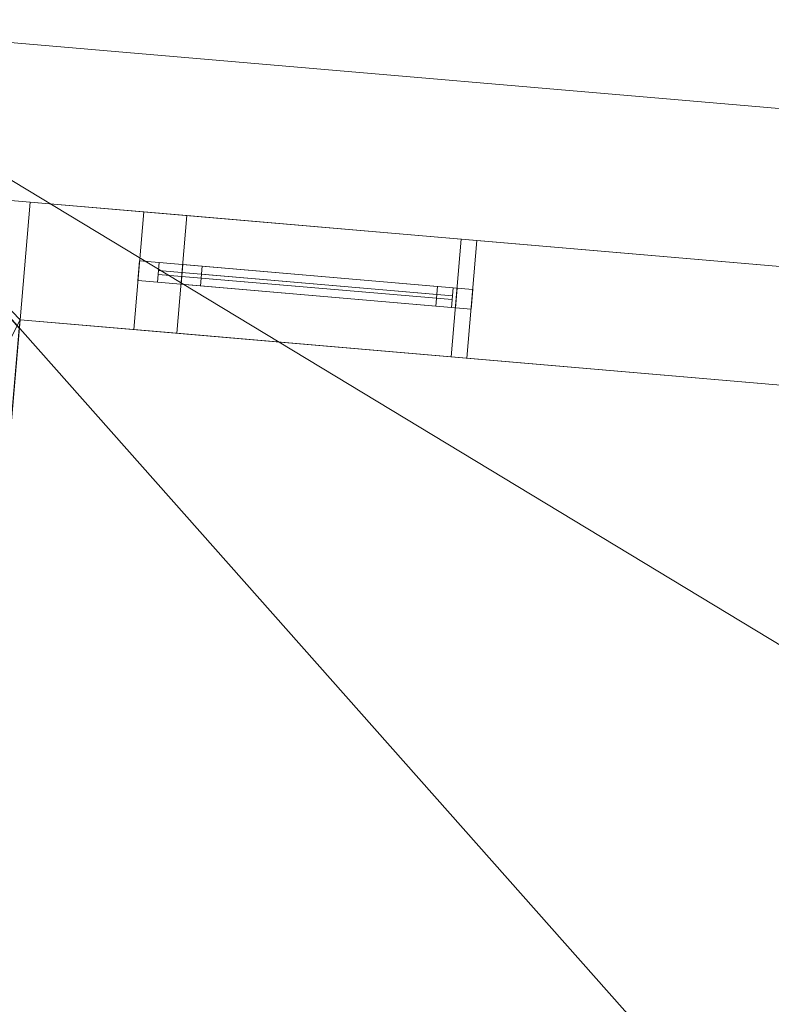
# Model space of a CAD drawing. Header units: millimetres. Extents: x -430348 to -225823, y -86243 to 5084.
# Tile 487 of 656: x -386026 to -384115, y 350 to 2852. Entities that reach past the tile are written whole.
import ezdxf

# ---------------------------------------------------------------- set-up
doc = ezdxf.new("R2010")
doc.units = ezdxf.units.MM
for name, color, linetype, lineweight in [('A-GLAZ-CURT', 52, 'Continuous', 9), ('A-GLAZ-CWMG', 51, 'Continuous', 9), ('A-ROOF', 132, 'Continuous', 9), ('A-WALL', 113, 'Continuous', 9)]:
    doc.layers.add(name, color=color, linetype=linetype, lineweight=lineweight)

# ---------------------------------------------------------------- blocks, each defined once
blk = doc.blocks.new('System Panel - Glazed-518603-_3D_ Copy 1')
at = {"layer": 'A-GLAZ-CURT', "transparency": 33554471}
mesh = blk.add_polyface(dxfattribs=at)
corners = [(-300, 5), (-300, 5, 725), (300, 5, 725), (300, 5)]
mesh.append_faces([[corners[k] for k in face] for face in [(1, 2, 3, 0)]])
mesh = blk.add_polyface(dxfattribs=at)
corners = [(300, -5), (-300, -5), (-300, 5), (300, 5)]
mesh.append_faces([[corners[k] for k in face] for face in [(0, 1, 2, 3)]])
mesh = blk.add_polyface(dxfattribs=at)
corners = [(-300, -5, 725), (300, -5, 725), (300, 5, 725), (-300, 5, 725)]
mesh.append_faces([[corners[k] for k in face] for face in [(0, 1, 2, 3)]])
mesh = blk.add_polyface(dxfattribs=at)
corners = [(-300, -5), (-300, -5, 725), (-300, 5, 725), (-300, 5)]
mesh.append_faces([[corners[k] for k in face] for face in [(0, 1, 2, 3)]])
mesh = blk.add_polyface(dxfattribs=at)
corners = [(300, -5, 725), (300, -5), (300, 5), (300, 5, 725)]
mesh.append_faces([[corners[k] for k in face] for face in [(0, 1, 2, 3)]])
mesh = blk.add_polyface(dxfattribs=at)
corners = [(-300, -5), (300, -5), (300, -5, 725), (-300, -5, 725)]
mesh.append_faces([[corners[k] for k in face] for face in [(2, 3, 0, 1)]])
blk = doc.blocks.new('Rectangular Mullion - 50mm x 50mm-353377-_3D_ Copy 1')
at = {"layer": 'A-GLAZ-CWMG'}
mesh = blk.add_polyface(dxfattribs=at)
corners = [(0, 25), (-50, 25), (-50, -25), (0, -25)]
mesh.append_faces([[corners[k] for k in face] for face in [(2, 3, 0, 1)]])
mesh = blk.add_polyface(dxfattribs=at)
corners = [(-50, 25), (0, 25), (0, 25, -500), (-50, 25, -500)]
mesh.append_faces([[corners[k] for k in face] for face in [(3, 0, 1, 2)]])
mesh = blk.add_polyface(dxfattribs=at)
corners = [(-50, -25), (-50, 25), (-50, 25, -500), (-50, -25, -500)]
mesh.append_faces([[corners[k] for k in face] for face in [(0, 1, 2, 3)]])
mesh = blk.add_polyface(dxfattribs=at)
corners = [(0, 25), (0, -25), (0, -25, -500), (0, 25, -500)]
mesh.append_faces([[corners[k] for k in face] for face in [(0, 1, 2, 3)]])
mesh = blk.add_polyface(dxfattribs=at)
corners = [(0, -25), (-50, -25), (-50, -25, -500), (0, -25, -500)]
mesh.append_faces([[corners[k] for k in face] for face in [(3, 0, 1, 2)]])
blk = doc.blocks.new('Rectangular Mullion - 50mm x 50mm-293980-_3D_ Copy 1')
at = {"layer": 'A-GLAZ-CWMG'}
mesh = blk.add_polyface(dxfattribs=at)
corners = [(0, 25), (-50, 25), (-50, -25), (0, -25)]
mesh.append_faces([[corners[k] for k in face] for face in [(3, 0, 1, 2)]])
mesh = blk.add_polyface(dxfattribs=at)
corners = [(0, 25, -600), (0, -25, -600), (-50, -25, -600), (-50, 25, -600)]
mesh.append_faces([[corners[k] for k in face] for face in [(3, 0, 1, 2)]])
mesh = blk.add_polyface(dxfattribs=at)
corners = [(-50, 25), (0, 25), (0, 25, -600), (-50, 25, -600)]
mesh.append_faces([[corners[k] for k in face] for face in [(0, 1, 2, 3)]])
mesh = blk.add_polyface(dxfattribs=at)
corners = [(-50, -25), (-50, 25), (-50, 25, -600), (-50, -25, -600)]
mesh.append_faces([[corners[k] for k in face] for face in [(3, 0, 1, 2)]])
mesh = blk.add_polyface(dxfattribs=at)
corners = [(0, 25), (0, -25), (0, -25, -600), (0, 25, -600)]
mesh.append_faces([[corners[k] for k in face] for face in [(3, 0, 1, 2)]])
mesh = blk.add_polyface(dxfattribs=at)
corners = [(0, -25), (-50, -25), (-50, -25, -600), (0, -25, -600)]
mesh.append_faces([[corners[k] for k in face] for face in [(0, 1, 2, 3)]])
blk = doc.blocks.new('Rectangular Mullion - 50mm x 50mm-284557-_3D_ Copy 1')
at = {"layer": 'A-GLAZ-CWMG'}
mesh = blk.add_polyface(dxfattribs=at)
corners = [(0, 25), (-50, 25), (-50, -25), (0, -25)]
mesh.append_faces([[corners[k] for k in face] for face in [(3, 0, 1, 2)]])
mesh = blk.add_polyface(dxfattribs=at)
corners = [(-50, 25), (0, 25), (0, 25, -800), (-50, 25, -800)]
mesh.append_faces([[corners[k] for k in face] for face in [(0, 1, 2, 3)]])
mesh = blk.add_polyface(dxfattribs=at)
corners = [(-50, -25), (-50, 25), (-50, 25, -800), (-50, -25, -800)]
mesh.append_faces([[corners[k] for k in face] for face in [(0, 1, 2, 3)]])
mesh = blk.add_polyface(dxfattribs=at)
corners = [(0, 25), (0, -25), (0, -25, -800), (0, 25, -800)]
mesh.append_faces([[corners[k] for k in face] for face in [(0, 1, 2, 3)]])
mesh = blk.add_polyface(dxfattribs=at)
corners = [(0, -25), (-50, -25), (-50, -25, -800), (0, -25, -800)]
mesh.append_faces([[corners[k] for k in face] for face in [(0, 1, 2, 3)]])
blk = doc.blocks.new('Rectangular Mullion - 50mm x 50mm-293846-_3D_ Copy 1')
at = {"layer": 'A-GLAZ-CWMG'}
mesh = blk.add_polyface(dxfattribs=at)
corners = [(0, 25), (-50, 25), (-50, -25), (0, -25)]
mesh.append_faces([[corners[k] for k in face] for face in [(3, 0, 1, 2)]])
mesh = blk.add_polyface(dxfattribs=at)
corners = [(0, 25, -600), (0, -25, -600), (-50, -25, -600), (-50, 25, -600)]
mesh.append_faces([[corners[k] for k in face] for face in [(3, 0, 1, 2)]])
mesh = blk.add_polyface(dxfattribs=at)
corners = [(-50, 25), (0, 25), (0, 25, -600), (-50, 25, -600)]
mesh.append_faces([[corners[k] for k in face] for face in [(0, 1, 2, 3)]])
mesh = blk.add_polyface(dxfattribs=at)
corners = [(-50, -25), (-50, 25), (-50, 25, -600), (-50, -25, -600)]
mesh.append_faces([[corners[k] for k in face] for face in [(3, 0, 1, 2)]])
mesh = blk.add_polyface(dxfattribs=at)
corners = [(0, 25), (0, -25), (0, -25, -600), (0, 25, -600)]
mesh.append_faces([[corners[k] for k in face] for face in [(3, 0, 1, 2)]])
mesh = blk.add_polyface(dxfattribs=at)
corners = [(0, -25), (-50, -25), (-50, -25, -600), (0, -25, -600)]
mesh.append_faces([[corners[k] for k in face] for face in [(0, 1, 2, 3)]])
blk = doc.blocks.new('System Panel - door 4-518604-_3D_ Copy 1')
at = {"layer": 'A-GLAZ-CURT'}
mesh = blk.add_polyface(dxfattribs=at)
corners = [(-375, 5), (-375, 5, 2025), (375, 5, 2025), (375, 5)]
mesh.append_faces([[corners[k] for k in face] for face in [(2, 3, 0, 1)]])
mesh = blk.add_polyface(dxfattribs=at)
corners = [(375, -5), (-375, -5), (-375, 5), (375, 5)]
mesh.append_faces([[corners[k] for k in face] for face in [(3, 0, 1, 2)]])
mesh = blk.add_polyface(dxfattribs=at)
corners = [(-375, -5, 2025), (375, -5, 2025), (375, 5, 2025), (-375, 5, 2025)]
mesh.append_faces([[corners[k] for k in face] for face in [(3, 0, 1, 2)]])
mesh = blk.add_polyface(dxfattribs=at)
corners = [(-375, -5), (-375, -5, 2025), (-375, 5, 2025), (-375, 5)]
mesh.append_faces([[corners[k] for k in face] for face in [(0, 1, 2, 3)]])
mesh = blk.add_polyface(dxfattribs=at)
corners = [(375, -5, 2025), (375, -5), (375, 5), (375, 5, 2025)]
mesh.append_faces([[corners[k] for k in face] for face in [(0, 1, 2, 3)]])
mesh = blk.add_polyface(dxfattribs=at)
corners = [(-375, -5), (375, -5), (375, -5, 2025), (-375, -5, 2025)]
mesh.append_faces([[corners[k] for k in face] for face in [(3, 0, 1, 2)]])
blk = doc.blocks.new('Rectangular Mullion - 50mm x 50mm-353502-_3D_ Copy 1')
at = {"layer": 'A-GLAZ-CWMG'}
mesh = blk.add_polyface(dxfattribs=at)
corners = [(0, 25), (-50, 25), (-50, -25), (0, -25)]
mesh.append_faces([[corners[k] for k in face] for face in [(2, 3, 0, 1)]])
mesh = blk.add_polyface(dxfattribs=at)
corners = [(-50, 25), (0, 25), (0, 25, -200), (-50, 25, -200)]
mesh.append_faces([[corners[k] for k in face] for face in [(0, 1, 2, 3)]])
mesh = blk.add_polyface(dxfattribs=at)
corners = [(-50, -25), (-50, 25), (-50, 25, -200), (-50, -25, -200)]
mesh.append_faces([[corners[k] for k in face] for face in [(3, 0, 1, 2)]])
mesh = blk.add_polyface(dxfattribs=at)
corners = [(0, 25), (0, -25), (0, -25, -200), (0, 25, -200)]
mesh.append_faces([[corners[k] for k in face] for face in [(3, 0, 1, 2)]])
mesh = blk.add_polyface(dxfattribs=at)
corners = [(0, -25), (-50, -25), (-50, -25, -200), (0, -25, -200)]
mesh.append_faces([[corners[k] for k in face] for face in [(0, 1, 2, 3)]])
blk = doc.blocks.new('Rectangular Mullion - 50mm x 50mm-285748-_3D_ Copy 1')
at = {"layer": 'A-GLAZ-CWMG'}
mesh = blk.add_polyface(dxfattribs=at)
corners = [(0, 25), (-50, 25), (-50, -25), (0, -25)]
mesh.append_faces([[corners[k] for k in face] for face in [(3, 0, 1, 2)]])
mesh = blk.add_polyface(dxfattribs=at)
corners = [(0, 25, -750), (0, -25, -750), (-50, -25, -750), (-50, 25, -750)]
mesh.append_faces([[corners[k] for k in face] for face in [(3, 0, 1, 2)]])
mesh = blk.add_polyface(dxfattribs=at)
corners = [(-50, 25), (0, 25), (0, 25, -750), (-50, 25, -750)]
mesh.append_faces([[corners[k] for k in face] for face in [(0, 1, 2, 3)]])
mesh = blk.add_polyface(dxfattribs=at)
corners = [(-50, -25), (-50, 25), (-50, 25, -750), (-50, -25, -750)]
mesh.append_faces([[corners[k] for k in face] for face in [(0, 1, 2, 3)]])
mesh = blk.add_polyface(dxfattribs=at)
corners = [(0, 25), (0, -25), (0, -25, -750), (0, 25, -750)]
mesh.append_faces([[corners[k] for k in face] for face in [(0, 1, 2, 3)]])
mesh = blk.add_polyface(dxfattribs=at)
corners = [(0, -25), (-50, -25), (-50, -25, -750), (0, -25, -750)]
mesh.append_faces([[corners[k] for k in face] for face in [(0, 1, 2, 3)]])
blk = doc.blocks.new('Rectangular Mullion - 50mm x 50mm-518605-_3D_ Copy 1')
at = {"layer": 'A-GLAZ-CWMG'}
mesh = blk.add_polyface(dxfattribs=at)
corners = [(0, 25), (-50, 25), (-50, -25), (0, -25)]
mesh.append_faces([[corners[k] for k in face] for face in [(2, 3, 0, 1)]])
mesh = blk.add_polyface(dxfattribs=at)
corners = [(-50, 25), (0, 25), (0, 25, -2100), (-50, 25, -2100)]
mesh.append_faces([[corners[k] for k in face] for face in [(0, 1, 2, 3)]])
mesh = blk.add_polyface(dxfattribs=at)
corners = [(-50, -25), (-50, 25), (-50, 25, -2100), (-50, -25, -2100)]
mesh.append_faces([[corners[k] for k in face] for face in [(0, 1, 2, 3)]])
mesh = blk.add_polyface(dxfattribs=at)
corners = [(0, 25), (0, -25), (0, -25, -2100), (0, 25, -2100)]
mesh.append_faces([[corners[k] for k in face] for face in [(0, 1, 2, 3)]])
mesh = blk.add_polyface(dxfattribs=at)
corners = [(0, -25), (-50, -25), (-50, -25, -2100), (0, -25, -2100)]
mesh.append_faces([[corners[k] for k in face] for face in [(0, 1, 2, 3)]])
blk = doc.blocks.new('Rectangular Mullion - 50mm x 50mm-285749-_3D_ Copy 1')
at = {"layer": 'A-GLAZ-CWMG'}
mesh = blk.add_polyface(dxfattribs=at)
corners = [(0, 25), (-50, 25), (-50, -25), (0, -25)]
mesh.append_faces([[corners[k] for k in face] for face in [(2, 3, 0, 1)]])
mesh = blk.add_polyface(dxfattribs=at)
corners = [(0, 25, -750), (0, -25, -750), (-50, -25, -750), (-50, 25, -750)]
mesh.append_faces([[corners[k] for k in face] for face in [(0, 1, 2, 3)]])
mesh = blk.add_polyface(dxfattribs=at)
corners = [(-50, 25), (0, 25), (0, 25, -750), (-50, 25, -750)]
mesh.append_faces([[corners[k] for k in face] for face in [(0, 1, 2, 3)]])
mesh = blk.add_polyface(dxfattribs=at)
corners = [(-50, -25), (-50, 25), (-50, 25, -750), (-50, -25, -750)]
mesh.append_faces([[corners[k] for k in face] for face in [(0, 1, 2, 3)]])
mesh = blk.add_polyface(dxfattribs=at)
corners = [(0, 25), (0, -25), (0, -25, -750), (0, 25, -750)]
mesh.append_faces([[corners[k] for k in face] for face in [(0, 1, 2, 3)]])
mesh = blk.add_polyface(dxfattribs=at)
corners = [(0, -25), (-50, -25), (-50, -25, -750), (0, -25, -750)]
mesh.append_faces([[corners[k] for k in face] for face in [(0, 1, 2, 3)]])
blk = doc.blocks.new('System Panel - Glazed-518606-_3D_ Copy 1')
at = {"layer": 'A-GLAZ-CURT', "transparency": 33554471}
mesh = blk.add_polyface(dxfattribs=at)
corners = [(-375, 5), (-375, 5, 125), (375, 5, 125), (375, 5)]
mesh.append_faces([[corners[k] for k in face] for face in [(2, 3, 0, 1)]])
mesh = blk.add_polyface(dxfattribs=at)
corners = [(375, -5), (-375, -5), (-375, 5), (375, 5)]
mesh.append_faces([[corners[k] for k in face] for face in [(3, 0, 1, 2)]])
mesh = blk.add_polyface(dxfattribs=at)
corners = [(-375, -5, 125), (375, -5, 125), (375, 5, 125), (-375, 5, 125)]
mesh.append_faces([[corners[k] for k in face] for face in [(3, 0, 1, 2)]])
mesh = blk.add_polyface(dxfattribs=at)
corners = [(-375, -5), (-375, -5, 125), (-375, 5, 125), (-375, 5)]
mesh.append_faces([[corners[k] for k in face] for face in [(0, 1, 2, 3)]])
mesh = blk.add_polyface(dxfattribs=at)
corners = [(375, -5, 125), (375, -5), (375, 5), (375, 5, 125)]
mesh.append_faces([[corners[k] for k in face] for face in [(0, 1, 2, 3)]])
mesh = blk.add_polyface(dxfattribs=at)
corners = [(-375, -5), (375, -5), (375, -5, 125), (-375, -5, 125)]
mesh.append_faces([[corners[k] for k in face] for face in [(3, 0, 1, 2)]])
blk = doc.blocks.new('Rectangular Mullion - 50mm x 50mm-518607-_3D_ Copy 1')
at = {"layer": 'A-GLAZ-CWMG'}
mesh = blk.add_polyface(dxfattribs=at)
corners = [(0, 25, -2100), (0, -25, -2100), (-50, -25, -2100), (-50, 25, -2100)]
mesh.append_faces([[corners[k] for k in face] for face in [(0, 1, 2, 3)]])
mesh = blk.add_polyface(dxfattribs=at)
corners = [(-50, 25), (0, 25), (0, 25, -2100), (-50, 25, -2100)]
mesh.append_faces([[corners[k] for k in face] for face in [(0, 1, 2, 3)]])
mesh = blk.add_polyface(dxfattribs=at)
corners = [(-50, -25), (-50, 25), (-50, 25, -2100), (-50, -25, -2100)]
mesh.append_faces([[corners[k] for k in face] for face in [(0, 1, 2, 3)]])
mesh = blk.add_polyface(dxfattribs=at)
corners = [(0, 25), (0, -25), (0, -25, -2100), (0, 25, -2100)]
mesh.append_faces([[corners[k] for k in face] for face in [(0, 1, 2, 3)]])
mesh = blk.add_polyface(dxfattribs=at)
corners = [(0, -25), (-50, -25), (-50, -25, -2100), (0, -25, -2100)]
mesh.append_faces([[corners[k] for k in face] for face in [(0, 1, 2, 3)]])
blk = doc.blocks.new('Rectangular Mullion - 50mm x 50mm-353504-_3D_ Copy 1')
at = {"layer": 'A-GLAZ-CWMG'}
mesh = blk.add_polyface(dxfattribs=at)
corners = [(0, 25, -200), (0, -25, -200), (-50, -25, -200), (-50, 25, -200)]
mesh.append_faces([[corners[k] for k in face] for face in [(3, 0, 1, 2)]])
mesh = blk.add_polyface(dxfattribs=at)
corners = [(-50, 25), (0, 25), (0, 25, -200), (-50, 25, -200)]
mesh.append_faces([[corners[k] for k in face] for face in [(0, 1, 2, 3)]])
mesh = blk.add_polyface(dxfattribs=at)
corners = [(-50, -25), (-50, 25), (-50, 25, -200), (-50, -25, -200)]
mesh.append_faces([[corners[k] for k in face] for face in [(0, 1, 2, 3)]])
mesh = blk.add_polyface(dxfattribs=at)
corners = [(0, 25), (0, -25), (0, -25, -200), (0, 25, -200)]
mesh.append_faces([[corners[k] for k in face] for face in [(0, 1, 2, 3)]])
mesh = blk.add_polyface(dxfattribs=at)
corners = [(0, -25), (-50, -25), (-50, -25, -200), (0, -25, -200)]
mesh.append_faces([[corners[k] for k in face] for face in [(0, 1, 2, 3)]])
blk = doc.blocks.new('Rectangular Mullion - 50mm x 50mm-285750-_3D_ Copy 1')
at = {"layer": 'A-GLAZ-CWMG'}
mesh = blk.add_polyface(dxfattribs=at)
corners = [(25, 25), (-25, 25), (-25, -25), (25, -25)]
mesh.append_faces([[corners[k] for k in face] for face in [(2, 3, 0, 1)]])
mesh = blk.add_polyface(dxfattribs=at)
corners = [(25, 25, -750), (25, -25, -750), (-25, -25, -750), (-25, 25, -750)]
mesh.append_faces([[corners[k] for k in face] for face in [(0, 1, 2, 3)]])
mesh = blk.add_polyface(dxfattribs=at)
corners = [(-25, 25), (25, 25), (25, 25, -750), (-25, 25, -750)]
mesh.append_faces([[corners[k] for k in face] for face in [(0, 1, 2, 3)]])
mesh = blk.add_polyface(dxfattribs=at)
corners = [(-25, -25), (-25, 25), (-25, 25, -750), (-25, -25, -750)]
mesh.append_faces([[corners[k] for k in face] for face in [(0, 1, 2, 3)]])
mesh = blk.add_polyface(dxfattribs=at)
corners = [(25, 25), (25, -25), (25, -25, -750), (25, 25, -750)]
mesh.append_faces([[corners[k] for k in face] for face in [(0, 1, 2, 3)]])
mesh = blk.add_polyface(dxfattribs=at)
corners = [(25, -25), (-25, -25), (-25, -25, -750), (25, -25, -750)]
mesh.append_faces([[corners[k] for k in face] for face in [(0, 1, 2, 3)]])
blk = doc.blocks.new('System Panel - Glazed-440074-_3D_ Copy 1')
at = {"layer": 'A-GLAZ-CURT', "transparency": 33554471}
mesh = blk.add_polyface(dxfattribs=at)
corners = [(-300, 5), (-300, 5, 425), (300, 5, 425), (300, 5)]
mesh.append_faces([[corners[k] for k in face] for face in [(2, 3, 0, 1)]])
mesh = blk.add_polyface(dxfattribs=at)
corners = [(300, -5), (-300, -5), (-300, 5), (300, 5)]
mesh.append_faces([[corners[k] for k in face] for face in [(3, 0, 1, 2)]])
mesh = blk.add_polyface(dxfattribs=at)
corners = [(-300, -5, 425), (300, -5, 425), (300, 5, 425), (-300, 5, 425)]
mesh.append_faces([[corners[k] for k in face] for face in [(3, 0, 1, 2)]])
mesh = blk.add_polyface(dxfattribs=at)
corners = [(-300, -5), (-300, -5, 425), (-300, 5, 425), (-300, 5)]
mesh.append_faces([[corners[k] for k in face] for face in [(0, 1, 2, 3)]])
mesh = blk.add_polyface(dxfattribs=at)
corners = [(300, -5, 425), (300, -5), (300, 5), (300, 5, 425)]
mesh.append_faces([[corners[k] for k in face] for face in [(0, 1, 2, 3)]])
mesh = blk.add_polyface(dxfattribs=at)
corners = [(-300, -5), (300, -5), (300, -5, 425), (-300, -5, 425)]
mesh.append_faces([[corners[k] for k in face] for face in [(3, 0, 1, 2)]])
blk = doc.blocks.new('Rectangular Mullion - 50mm x 50mm-263192-_3D_ Copy 1')
at = {"layer": 'A-GLAZ-CWMG'}
mesh = blk.add_polyface(dxfattribs=at)
corners = [(0, 25, -800), (0, -25, -800), (-50, -25, -800), (-50, 25, -800)]
mesh.append_faces([[corners[k] for k in face] for face in [(0, 1, 2, 3)]])
mesh = blk.add_polyface(dxfattribs=at)
corners = [(-50, 25), (0, 25), (0, 25, -800), (-50, 25, -800)]
mesh.append_faces([[corners[k] for k in face] for face in [(0, 1, 2, 3)]])
mesh = blk.add_polyface(dxfattribs=at)
corners = [(-50, -25), (-50, 25), (-50, 25, -800), (-50, -25, -800)]
mesh.append_faces([[corners[k] for k in face] for face in [(0, 1, 2, 3)]])
mesh = blk.add_polyface(dxfattribs=at)
corners = [(0, 25), (0, -25), (0, -25, -800), (0, 25, -800)]
mesh.append_faces([[corners[k] for k in face] for face in [(0, 1, 2, 3)]])
mesh = blk.add_polyface(dxfattribs=at)
corners = [(0, -25), (-50, -25), (-50, -25, -800), (0, -25, -800)]
mesh.append_faces([[corners[k] for k in face] for face in [(0, 1, 2, 3)]])
blk = doc.blocks.new('Rectangular Mullion - 50mm x 50mm-353384-_3D_ Copy 1')
at = {"layer": 'A-GLAZ-CWMG'}
mesh = blk.add_polyface(dxfattribs=at)
corners = [(0, 25, -500), (0, -25, -500), (-50, -25, -500), (-50, 25, -500)]
mesh.append_faces([[corners[k] for k in face] for face in [(0, 1, 2, 3)]])
mesh = blk.add_polyface(dxfattribs=at)
corners = [(-50, 25), (0, 25), (0, 25, -500), (-50, 25, -500)]
mesh.append_faces([[corners[k] for k in face] for face in [(3, 0, 1, 2)]])
mesh = blk.add_polyface(dxfattribs=at)
corners = [(-50, -25), (-50, 25), (-50, 25, -500), (-50, -25, -500)]
mesh.append_faces([[corners[k] for k in face] for face in [(3, 0, 1, 2)]])
mesh = blk.add_polyface(dxfattribs=at)
corners = [(0, 25), (0, -25), (0, -25, -500), (0, 25, -500)]
mesh.append_faces([[corners[k] for k in face] for face in [(3, 0, 1, 2)]])
mesh = blk.add_polyface(dxfattribs=at)
corners = [(0, -25), (-50, -25), (-50, -25, -500), (0, -25, -500)]
mesh.append_faces([[corners[k] for k in face] for face in [(3, 0, 1, 2)]])
blk = doc.blocks.new('Rectangular Mullion - 50mm x 50mm-293981-_3D_ Copy 1')
at = {"layer": 'A-GLAZ-CWMG'}
mesh = blk.add_polyface(dxfattribs=at)
corners = [(25, 25), (-25, 25), (-25, -25), (25, -25)]
mesh.append_faces([[corners[k] for k in face] for face in [(2, 3, 0, 1)]])
mesh = blk.add_polyface(dxfattribs=at)
corners = [(25, 25, -600), (25, -25, -600), (-25, -25, -600), (-25, 25, -600)]
mesh.append_faces([[corners[k] for k in face] for face in [(0, 1, 2, 3)]])
mesh = blk.add_polyface(dxfattribs=at)
corners = [(-25, 25), (25, 25), (25, 25, -600), (-25, 25, -600)]
mesh.append_faces([[corners[k] for k in face] for face in [(0, 1, 2, 3)]])
mesh = blk.add_polyface(dxfattribs=at)
corners = [(-25, -25), (-25, 25), (-25, 25, -600), (-25, -25, -600)]
mesh.append_faces([[corners[k] for k in face] for face in [(0, 1, 2, 3)]])
mesh = blk.add_polyface(dxfattribs=at)
corners = [(25, 25), (25, -25), (25, -25, -600), (25, 25, -600)]
mesh.append_faces([[corners[k] for k in face] for face in [(0, 1, 2, 3)]])
mesh = blk.add_polyface(dxfattribs=at)
corners = [(25, -25), (-25, -25), (-25, -25, -600), (25, -25, -600)]
mesh.append_faces([[corners[k] for k in face] for face in [(0, 1, 2, 3)]])

msp = doc.modelspace()

# ---------------------------------------------------------------- block references
at = {"layer": 'A-GLAZ-CURT', "rotation": 175.0947647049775}
msp.add_blockref('System Panel - door 4-518604-_3D_ Copy 1', (-385300, 2177.5, 58497.6), dxfattribs=at)
at = {"layer": 'A-GLAZ-CURT', "transparency": 33554471, "rotation": 175.0947647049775}
for name, p in [('System Panel - Glazed-518606-_3D_ Copy 1', (-385300, 2177.5, 60572.6)), ('System Panel - Glazed-518603-_3D_ Copy 1', (-385265.1, 2174.5, 61847.6)), ('System Panel - Glazed-440074-_3D_ Copy 1', (-385265.1, 2174.5, 62622.6))]:
    msp.add_blockref(name, p, dxfattribs=at)
at = {"layer": 'A-GLAZ-CWMG', "extrusion": (0, 0, -1), "rotation": 4.905235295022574}
for name, p in [('Rectangular Mullion - 50mm x 50mm-518605-_3D_ Copy 1', (385723.4, 2213.9, -58447.6)), ('Rectangular Mullion - 50mm x 50mm-353504-_3D_ Copy 1', (385723.4, 2213.9, -60547.6)), ('Rectangular Mullion - 50mm x 50mm-284557-_3D_ Copy 1', (385613.9, 2204.5, -61797.6)), ('Rectangular Mullion - 50mm x 50mm-353384-_3D_ Copy 1', (385613.9, 2204.5, -62597.6))]:
    msp.add_blockref(name, p, dxfattribs=at)
at = {"layer": 'A-GLAZ-CWMG', "extrusion": (-0.996337, 0.085508, 0), "rotation": 90}
for name, p in [('Rectangular Mullion - 50mm x 50mm-285748-_3D_ Copy 1', (30776.7, 60747.6, 384450)), ('Rectangular Mullion - 50mm x 50mm-285750-_3D_ Copy 1', (30776.7, 60547.6, 384450)), ('Rectangular Mullion - 50mm x 50mm-293980-_3D_ Copy 1', (30776.7, 63097.6, 384340)), ('Rectangular Mullion - 50mm x 50mm-293981-_3D_ Copy 1', (30776.7, 62597.6, 384340))]:
    msp.add_blockref(name, p, dxfattribs=at)
at = {"layer": 'A-GLAZ-CWMG', "extrusion": (0.996337, -0.085508, 0), "rotation": 270}
for name, p in [('Rectangular Mullion - 50mm x 50mm-285749-_3D_ Copy 1', (-30776.7, 58447.6, -383700)), ('Rectangular Mullion - 50mm x 50mm-293846-_3D_ Copy 1', (-30776.7, 61797.6, -383740))]:
    msp.add_blockref(name, p, dxfattribs=at)
at = {"layer": 'A-GLAZ-CWMG', "rotation": 355.0947647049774}
for name, p in [('Rectangular Mullion - 50mm x 50mm-353377-_3D_ Copy 1', (-384916.4, 2144.6, 63097.6)), ('Rectangular Mullion - 50mm x 50mm-263192-_3D_ Copy 1', (-384916.4, 2144.6, 62597.6)), ('Rectangular Mullion - 50mm x 50mm-353502-_3D_ Copy 1', (-384876.6, 2141.2, 60747.6)), ('Rectangular Mullion - 50mm x 50mm-518607-_3D_ Copy 1', (-384876.6, 2141.2, 60547.6))]:
    msp.add_blockref(name, p, dxfattribs=at)

# ---------------------------------------------------------------- meshes
at = {"layer": 'A-ROOF'}
mesh = msp.add_polyface(dxfattribs=at)
corners = [(-386722.6, 2851.6, 63197.6), (-387321.1, -4122.7, 63197.6), (-383374.5, -921.7, 65747.6)]
mesh.append_faces([[corners[k] for k in face] for face in [(0, 1, 2)]])
mesh = msp.add_polyface(dxfattribs=at)
corners = [(-387321.1, -4122.7, 63097.6), (-386722.6, 2851.6, 63097.6), (-383374.5, -921.7, 65647.6)]
mesh.append_faces([[corners[k] for k in face] for face in [(2, 0, 1)]])
mesh = msp.add_polyface(dxfattribs=at)
corners = [(-386722.6, 2851.6, 63097.6), (-386722.6, 2851.6, 63197.6), (-362053.3, 734.5, 63197.6), (-362053.3, 734.5, 63097.6)]
mesh.append_faces([[corners[k] for k in face] for face in [(1, 2, 3, 0)]])
mesh = msp.add_polyface(dxfattribs=at)
corners = [(-362053.3, 734.5, 63197.6), (-386722.6, 2851.6, 63197.6), (-383374.5, -921.7, 65747.6), (-381211.9, -1107.3, 65747.6), (-381160.7, -509.8, 65307.3), (-380343.7, -579.9, 65307.3), (-380394.9, -1177.5, 65747.6), (-368877.3, -2165.9, 65747.6), (-368830.1, -1616.2, 65342.5), (-368013.1, -1686.3, 65342.5), (-368060.3, -2236, 65747.6), (-365938.6, -2418.1, 65747.6)]
mesh.append_faces([[corners[k] for k in face] for face in [(4, 1, 2, 3)]], dxfattribs={"vtx0": -1})
mesh.append_faces([[corners[k] for k in face] for face in [(1, 4, 5, 0)]], dxfattribs={"vtx0": -1, "vtx2": -1})
mesh.append_faces([[corners[k] for k in face] for face in [(11, 0, 9, 10)]], dxfattribs={"vtx1": -1})
mesh.append_faces([[corners[k] for k in face] for face in [(8, 9, 0, 5)]], dxfattribs={"vtx1": -1, "vtx2": -1, "vtx3": -1})
mesh.append_faces([[corners[k] for k in face] for face in [(6, 7, 8, 5)]], dxfattribs={"vtx2": -1})
mesh = msp.add_polyface(dxfattribs=at)
corners = [(-386722.6, 2851.6, 63097.6), (-362053.3, 734.5, 63097.6), (-365938.6, -2418.1, 65647.6), (-368060.3, -2236, 65647.6), (-368013.1, -1686.3, 65242.5), (-368830.1, -1616.2, 65242.5), (-368877.3, -2165.9, 65647.6), (-380394.9, -1177.5, 65647.6), (-380343.7, -579.9, 65207.3), (-381160.7, -509.8, 65207.3), (-381211.9, -1107.3, 65647.6), (-383374.5, -921.7, 65647.6)]
mesh.append_faces([[corners[k] for k in face] for face in [(4, 1, 2, 3)]], dxfattribs={"vtx0": -1})
mesh.append_faces([[corners[k] for k in face] for face in [(1, 4, 5, 8)]], dxfattribs={"vtx0": -1, "vtx2": -1, "vtx3": -1})
mesh.append_faces([[corners[k] for k in face] for face in [(11, 0, 9, 10)]], dxfattribs={"vtx1": -1})
mesh.append_faces([[corners[k] for k in face] for face in [(8, 9, 0, 1)]], dxfattribs={"vtx1": -1, "vtx3": -1})
mesh.append_faces([[corners[k] for k in face] for face in [(5, 6, 7, 8)]], dxfattribs={"vtx3": -1})
at = {"layer": 'A-WALL'}
mesh = msp.add_polyface(dxfattribs=at)
corners = [(-385999.6, 2388.1, 58197.6), (-386025.2, 2089.2, 58197.6), (-386760.6, -6479.3, 58197.6), (-386786.2, -6778.2, 58197.6), (-387085.1, -6752.5, 58197.6), (-386400.3, 1227.2, 58197.6), (-386387.5, 1376.7, 58197.6), (-386298.5, 2413.8, 58197.6)]
mesh.append_faces([[corners[k] for k in face] for face in [(1, 2, 5, 6)]], dxfattribs={"vtx1": -1, "vtx3": -1})
mesh.append_faces([[corners[k] for k in face] for face in [(7, 0, 1, 6)]], dxfattribs={"vtx2": -1})
mesh.append_faces([[corners[k] for k in face] for face in [(2, 3, 4, 5)]], dxfattribs={"vtx3": -1})
mesh = msp.add_polyface(dxfattribs=at)
corners = [(-386027.1, 2067.8, 63627.3), (-386025.2, 2089.2, 63611.5), (-385999.6, 2388.1, 63391.3), (-386298.5, 2413.8, 63391.3), (-386301.6, 2377.2, 63418.2)]
mesh.append_faces([[corners[k] for k in face] for face in [(4, 1, 2, 3), (1, 4, 0)]], dxfattribs={"vtx0": -1})
mesh = msp.add_polyface(dxfattribs=at)
corners = [(-385999.6, 2388.1, 63391.3), (-385999.6, 2388.1, 58197.6), (-386298.5, 2413.8, 58197.6), (-386298.5, 2413.8, 63391.3)]
mesh.append_faces([[corners[k] for k in face] for face in [(0, 1, 2, 3)]])
mesh = msp.add_polyface(dxfattribs=at)
corners = [(-386786.2, -6778.2, 63097.6), (-386786.2, -6778.2, 60988.2), (-386786.2, -6778.2, 58197.6), (-386760.6, -6479.3, 58197.6), (-386025.2, 2089.2, 58197.6), (-385999.6, 2388.1, 58197.6), (-385999.6, 2388.1, 63391.3), (-386025.2, 2089.2, 63611.5), (-386027.1, 2067.8, 63627.3), (-386501.3, -3457.8, 63627.3), (-386563.9, -4187.7, 63097.6), (-386760.6, -6479.3, 63097.6)]
mesh.append_faces([[corners[k] for k in face] for face in [(10, 3, 4, 9)]], dxfattribs={"vtx0": -1, "vtx2": -1})
mesh.append_faces([[corners[k] for k in face] for face in [(8, 9, 4, 7)]], dxfattribs={"vtx1": -1, "vtx2": -1})
mesh.append_faces([[corners[k] for k in face] for face in [(11, 0, 1, 10)]], dxfattribs={"vtx2": -1})
mesh.append_faces([[corners[k] for k in face] for face in [(1, 2, 3, 10)]], dxfattribs={"vtx2": -1, "vtx3": -1})
mesh.append_faces([[corners[k] for k in face] for face in [(4, 5, 6, 7)]], dxfattribs={"vtx3": -1})
mesh = msp.add_polyface(dxfattribs=at)
corners = [(-384032.5, 1918.2, 58197.6), (-386025.2, 2089.2, 58197.6), (-385999.6, 2388.1, 58197.6), (-383708, 2191.4, 58197.6)]
mesh.append_faces([[corners[k] for k in face] for face in [(0, 1, 2, 3)]])
mesh = msp.add_polyface(dxfattribs=at)
corners = [(-386025.2, 2089.2, 58197.6), (-386025.2, 2089.2, 63611.5), (-385999.6, 2388.1, 63391.3), (-385999.6, 2388.1, 58197.6)]
mesh.append_faces([[corners[k] for k in face] for face in [(0, 1, 2, 3)]])
mesh = msp.add_polyface(dxfattribs=at)
corners = [(-386025.2, 2089.2, 63611.5), (-384032.5, 1918.2, 63611.5), (-383708, 2191.4, 63391.3), (-385999.6, 2388.1, 63391.3)]
mesh.append_faces([[corners[k] for k in face] for face in [(1, 2, 3, 0)]])
mesh = msp.add_polyface(dxfattribs=at)
corners = [(-383708, 2191.4, 58197.6), (-385999.6, 2388.1, 58197.6), (-385999.6, 2388.1, 63391.3), (-383708, 2191.4, 63391.3), (-384903.6, 2294.1, 61797.6), (-384903.6, 2294.1, 63097.6), (-385601, 2353.9, 63097.6), (-385601, 2353.9, 61797.6), (-384863.7, 2290.6, 58447.6), (-384863.7, 2290.6, 60747.6), (-385710.6, 2363.3, 60747.6), (-385710.6, 2363.3, 58447.6)]
mesh.append_faces([[corners[k] for k in face] for face in [(0, 8, 9, 3), (8, 0, 1, 11)]], dxfattribs={"vtx0": -1, "vtx2": -1})
mesh.append_faces([[corners[k] for k in face] for face in [(2, 6, 7, 10)]], dxfattribs={"vtx0": -1, "vtx2": -1, "vtx3": -1})
mesh.append_faces([[corners[k] for k in face] for face in [(4, 5, 3, 9)]], dxfattribs={"vtx1": -1, "vtx2": -1, "vtx3": -1})
mesh.append_faces([[corners[k] for k in face] for face in [(7, 4, 9, 10), (2, 3, 5, 6), (10, 11, 1, 2)]], dxfattribs={"vtx1": -1, "vtx3": -1})
mesh = msp.add_polyface(dxfattribs=at)
corners = [(-384863.7, 2290.6, 60747.6), (-384889.4, 1991.7, 60747.6), (-385736.3, 2064.4, 60747.6), (-385710.6, 2363.3, 60747.6)]
mesh.append_faces([[corners[k] for k in face] for face in [(0, 1, 2, 3)]])
mesh = msp.add_polyface(dxfattribs=at)
corners = [(-385710.6, 2363.3, 60747.6), (-385736.3, 2064.4, 60747.6), (-385736.3, 2064.4, 58447.6), (-385710.6, 2363.3, 58447.6)]
mesh.append_faces([[corners[k] for k in face] for face in [(1, 2, 3, 0)]])
mesh = msp.add_polyface(dxfattribs=at)
corners = [(-384889.4, 1991.7, 58447.6), (-384863.7, 2290.6, 58447.6), (-385710.6, 2363.3, 58447.6), (-385736.3, 2064.4, 58447.6)]
mesh.append_faces([[corners[k] for k in face] for face in [(3, 0, 1, 2)]])
mesh = msp.add_polyface(dxfattribs=at)
corners = [(-384903.6, 2294.1, 63097.6), (-384929.2, 1995.2, 63097.6), (-385626.7, 2055, 63097.6), (-385601, 2353.9, 63097.6)]
mesh.append_faces([[corners[k] for k in face] for face in [(0, 1, 2, 3)]])
mesh = msp.add_polyface(dxfattribs=at)
corners = [(-385601, 2353.9, 63097.6), (-385626.7, 2055, 63097.6), (-385626.7, 2055, 61797.6), (-385601, 2353.9, 61797.6)]
mesh.append_faces([[corners[k] for k in face] for face in [(1, 2, 3, 0)]])
mesh = msp.add_polyface(dxfattribs=at)
corners = [(-384929.2, 1995.2, 61797.6), (-384903.6, 2294.1, 61797.6), (-385601, 2353.9, 61797.6), (-385626.7, 2055, 61797.6)]
mesh.append_faces([[corners[k] for k in face] for face in [(3, 0, 1, 2)]])
mesh = msp.add_polyface(dxfattribs=at)
corners = [(-384903.6, 2294.1, 61797.6), (-384929.2, 1995.2, 61797.6), (-384929.2, 1995.2, 63097.6), (-384903.6, 2294.1, 63097.6)]
mesh.append_faces([[corners[k] for k in face] for face in [(1, 2, 3, 0)]])
mesh = msp.add_polyface(dxfattribs=at)
corners = [(-384863.7, 2290.6, 58447.6), (-384889.4, 1991.7, 58447.6), (-384889.4, 1991.7, 60747.6), (-384863.7, 2290.6, 60747.6)]
mesh.append_faces([[corners[k] for k in face] for face in [(0, 1, 2, 3)]])
mesh = msp.add_polyface(dxfattribs=at)
corners = [(-386025.2, 2089.2, 58197.6), (-384032.5, 1918.2, 58197.6), (-384032.5, 1918.2, 63611.5), (-386025.2, 2089.2, 63611.5), (-384929.2, 1995.2, 63097.6), (-384929.2, 1995.2, 61797.6), (-385626.7, 2055, 61797.6), (-385626.7, 2055, 63097.6), (-384889.4, 1991.7, 60747.6), (-384889.4, 1991.7, 58447.6), (-385736.3, 2064.4, 58447.6), (-385736.3, 2064.4, 60747.6)]
mesh.append_faces([[corners[k] for k in face] for face in [(0, 10, 11, 3), (6, 11, 8, 5), (3, 7, 4, 2)]], dxfattribs={"vtx0": -1, "vtx2": -1})
mesh.append_faces([[corners[k] for k in face] for face in [(2, 4, 5, 8)]], dxfattribs={"vtx0": -1, "vtx2": -1, "vtx3": -1})
mesh.append_faces([[corners[k] for k in face] for face in [(6, 7, 3, 11)]], dxfattribs={"vtx1": -1, "vtx2": -1, "vtx3": -1})
mesh.append_faces([[corners[k] for k in face] for face in [(9, 10, 0, 1), (8, 9, 1, 2)]], dxfattribs={"vtx1": -1, "vtx3": -1})

doc.saveas('drawing.dxf')
